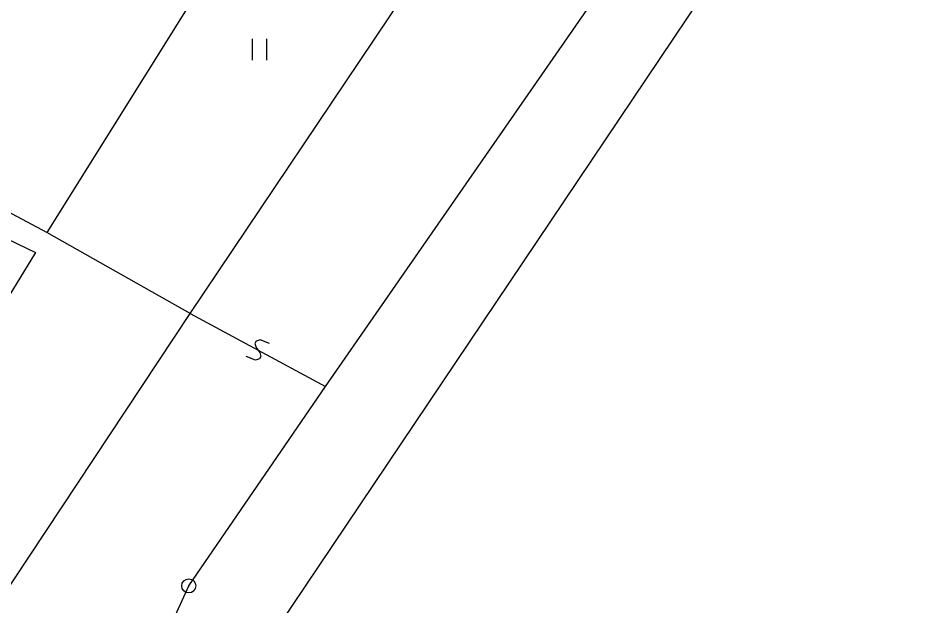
# Model space of a CAD drawing. Extents: x -601196 to -600262, y -1082523 to -1081922.
# Drawn here: x -600564.81 to -600532.39, y -1082078.05 to -1082057.22 of the extents above; entities that cross this region are included whole.
import ezdxf

# ---------------------------------------------------------------- set-up
doc = ezdxf.new("R2010")
doc.units = 0
doc.layers.add('Vrstva 47', color=7, linetype='Continuous')

msp = doc.modelspace()

# ---------------------------------------------------------------- linework, layer by layer
at = {"layer": 'Vrstva 47'}
for p, q in [((-600548.71, -1082040.64), (-600563.8, -1082064.82)), ((-600558.72, -1082067.69), (-600542.78, -1082043.96)), ((-600557.85, -1082082.14), (-600532.39, -1082044.25)), ((-600563.8, -1082064.82), (-600586.49, -1082052.73)), ((-600553.92, -1082070.28), (-600542.16, -1082053.33)), ((-600556.51, -1082058.7), (-600556.51, -1082057.95)), ((-600556.01, -1082057.95), (-600556.01, -1082058.7)), ((-600570.56, -1082062.49), (-600564.2, -1082065.53)), ((-600558.72, -1082067.69), (-600563.8, -1082064.82)), ((-600564.2, -1082065.53), (-600567.65, -1082071.09)), ((-600576.18, -1082094.04), (-600558.72, -1082067.69)), ((-600558.72, -1082067.69), (-600553.92, -1082070.28)), ((-600556.377, -1082068.67), (-600556.424, -1082068.758)), ((-600556.241, -1082068.629), (-600556.377, -1082068.67)), ((-600555.91, -1082068.751), (-600556.241, -1082068.629)), ((-600556.424, -1082068.758), (-600556.384, -1082068.893)), ((-600556.384, -1082068.893), (-600556.255, -1082069.076)), ((-600556.398, -1082069.34), (-600556.729, -1082069.218)), ((-600556.262, -1082069.299), (-600556.398, -1082069.34)), ((-600556.215, -1082069.211), (-600556.262, -1082069.299)), ((-600556.255, -1082069.076), (-600556.215, -1082069.211)), ((-600558.77, -1082077.35), (-600553.92, -1082070.28)), ((-600567.07, -1082095.55), (-600558.77, -1082077.35))]:
    msp.add_line(p, q, dxfattribs=at)
for radius in [0.25, 0.005]:
    msp.add_circle((-600558.77, -1082077.35), radius, dxfattribs=at)

doc.saveas('drawing.dxf')
